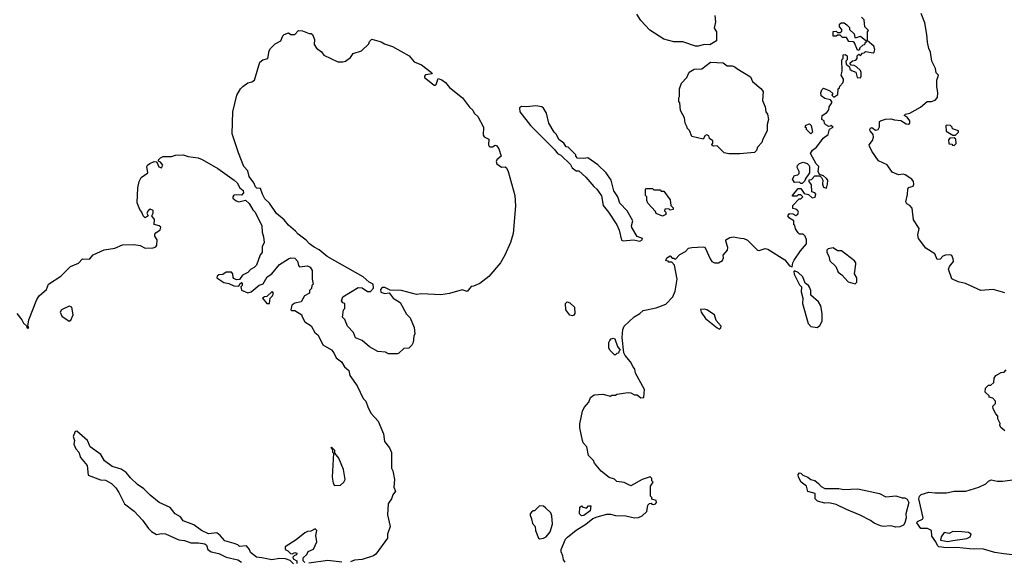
# Model space of a CAD drawing. Extents: x 1861455 to 2058065, y 200073 to 437907.
# Tile 538 of 574: x 2007806 to 2015570, y 391101 to 395371. Entities that reach past the tile are written whole.
import ezdxf

# ---------------------------------------------------------------- set-up
doc = ezdxf.new("R2010")
doc.units = 0

msp = doc.modelspace()

# ---------------------------------------------------------------- linework, layer by layer
at = {"layer": '0CON05XD'}
for points in [[(2012107.5, 391095), (2012093, 391113), (2012088.8, 391145), (2012076.2, 391175), (2012076.2, 391195), (2012110.6, 391275), (2012125, 391291.9), (2012192.7, 391347.3), (2012271.2, 391395), (2012325, 391438.8), (2012358.3, 391451.7), (2012435, 391473.3), (2012465, 391473.8), (2012505, 391463.8), (2012585, 391460), (2012655, 391443.3), (2012685, 391447.5), (2012715, 391460), (2012750, 391495), (2012760, 391545), (2012771.7, 391558.3), (2012785, 391560), (2012791.7, 391551.7), (2012805, 391550), (2012820, 391555), (2012827.5, 391565), (2012825, 391580), (2012791.7, 391591.7), (2012790, 391605), (2012780, 391615), (2012780, 391695), (2012800, 391725), (2012790, 391735), (2012790, 391755), (2012778.3, 391768.3), (2012715, 391747.5), (2012625, 391697.5), (2012571.7, 391721.7), (2012515, 391730), (2012495, 391750), (2012455, 391762.5), (2012390.7, 391810.7), (2012337.5, 391875), (2012330, 391895), (2012290, 391935), (2012276.7, 392005), (2012250, 392035), (2012243.3, 392055), (2012223.9, 392153.9), (2012223.3, 392185), (2012242.5, 392285), (2012257.5, 392315), (2012292.5, 392355), (2012307, 392393), (2012335, 392412.5), (2012405, 392420), (2012465, 392402.5), (2012475, 392410), (2012505, 392410), (2012515, 392420), (2012605, 392433.3), (2012625, 392430), (2012655, 392412.5), (2012675, 392412.5), (2012705, 392390), (2012727.5, 392392.5), (2012732.5, 392455), (2012662.5, 392585), (2012657.5, 392615), (2012643.6, 392633.6), (2012622.5, 392675), (2012580, 392725), (2012570, 392745), (2012556.7, 392865), (2012560.7, 392929.3), (2012573.3, 392955), (2012651.7, 393028.3), (2012695.8, 393054.2), (2012721.7, 393078.3), (2012825, 393100), (2012900.7, 393129.3), (2012955, 393187.5), (2012975, 393230), (2012990, 393325), (2012970, 393435), (2012948.3, 393458.3), (2012925, 393460), (2012918.3, 393468.3), (2012901.7, 393471.7), (2012910, 393495), (2012935, 393510), (2012951.7, 393491.7), (2012965, 393490), (2012975, 393480), (2013010.7, 393519.3), (2013056.1, 393543.9), (2013080.5, 393569.5), (2013105, 393576), (2013195, 393580), (2013205, 393578), (2013215, 393566), (2013249.3, 393485), (2013264.6, 393465), (2013285, 393453.2), (2013315.3, 393454.7), (2013347.5, 393472.5), (2013355.6, 393495), (2013354, 393515), (2013387.5, 393555), (2013390.9, 393575), (2013372.9, 393625), (2013375, 393636.7), (2013405, 393654), (2013431.7, 393658.3), (2013490.7, 393649.3), (2013517, 393647), (2013543.6, 393633.6), (2013622.5, 393555), (2013637.7, 393552.3), (2013685, 393566.7), (2013705, 393563.3), (2013838.3, 393478.3), (2013875, 393430), (2013898.3, 393421.7), (2013902.5, 393455), (2013912.5, 393475), (2013961.7, 393548.3), (2014010, 393605), (2014010, 393635), (2014000, 393665), (2013985, 393680), (2013955, 393680), (2013945, 393690), (2013923, 393723), (2013918.3, 393748.3), (2013910, 393755), (2013910, 393785), (2013877, 393807), (2013862.5, 393825), (2013875, 393842.5), (2013901.7, 393841.7), (2013925, 393827.5), (2013943, 393837), (2013947.5, 393855), (2013942.5, 393865), (2013925, 393877.5), (2013901.7, 393881.7), (2013902.5, 393905), (2013951.7, 393958.3), (2013965, 393960), (2013980, 393975), (2013965, 393990), (2013945, 393990), (2013935, 393980), (2013900, 393980), (2013900, 393985), (2013945, 394040), (2013965, 394040), (2013991.7, 394001.7), (2014025, 393992.5), (2014055, 393966.7), (2014077.7, 393972.3), (2014084, 393995), (2014075.8, 394005.8), (2014053.3, 394015), (2014049.3, 394069.3), (2014030, 394095), (2014031.7, 394108.3), (2014048.3, 394111.7), (2014075, 394140), (2014115, 394140), (2014128.3, 394128.3), (2014140, 394105), (2014137.5, 394075), (2014145, 394050), (2014168.3, 394041.7), (2014176.4, 394073.6), (2014177.5, 394105), (2014168.3, 394118.3), (2014145, 394140), (2014111.7, 394151.7), (2014102.5, 394175), (2014107.5, 394215), (2014087.5, 394235), (2014042.5, 394315), (2014057, 394343), (2014090, 394365), (2014115, 394400), (2014141.7, 394438.3), (2014180, 394465), (2014191.7, 394508.3), (2014220, 394525), (2014205, 394540), (2014198.3, 394531.7), (2014185, 394530), (2014163, 394543), (2014153, 394553), (2014150, 394575), (2014130, 394585), (2014133, 394617), (2014169.3, 394640.7), (2014185, 394660), (2014190, 394685), (2014210, 394715), (2014210, 394725), (2014198.3, 394738.3), (2014155, 394750), (2014125, 394770), (2014122.5, 394795), (2014131.7, 394818.3), (2014145, 394830), (2014195, 394810), (2014218.3, 394788.3), (2014210, 394775), (2014225, 394760), (2014258.3, 394781.7), (2014260, 394825), (2014270, 394835), (2014271.7, 394848.3), (2014297, 394873), (2014301.7, 394888.3), (2014301.7, 394901.7), (2014282.5, 394935), (2014292.5, 394965), (2014290, 395055), (2014300, 395065), (2014300, 395095), (2014315, 395097.5), (2014330, 395085), (2014330, 395055), (2014320, 395045), (2014321.7, 395021.7), (2014348.3, 394998.3), (2014351.7, 394981.7), (2014365, 394970), (2014398.3, 394958.3), (2014410, 394915), (2014435, 394912.5), (2014442.5, 394925), (2014442.5, 394955), (2014435, 394970), (2014405, 395000), (2014385, 395010), (2014361.7, 395011.7), (2014351.7, 395028.3), (2014373, 395047), (2014398.3, 395051.7), (2014410, 395065), (2014410, 395085), (2014421.7, 395098.3), (2014435, 395090), (2014451.7, 395108.3), (2014465, 395110), (2014475, 395120), (2014535, 395108.8), (2014544.2, 395115.8), (2014550, 395135), (2014541.7, 395161.7), (2014490, 395205), (2014490, 395275), (2014500, 395285), (2014470, 395315), (2014465, 395370), (2014445, 395390)], [(2013155, 395162.5), (2013135, 395163.3), (2013035, 395196.7), (2012965, 395197.5), (2012885, 395217.5), (2012775, 395287.5), (2012703.6, 395363.6), (2012672.5, 395415)], [(2013287.5, 395405), (2013292.5, 395355), (2013282.5, 395305), (2013300, 395275), (2013300, 395205), (2013247, 395173), (2013205, 395176.7), (2013155, 395162.5)], [(2014789.1, 394149.1), (2014775, 394154.4), (2014735, 394149.1), (2014685, 394169.4), (2014647.5, 394227.5), (2014577.6, 394257.6), (2014524.4, 394335), (2014506.9, 394375), (2014505.6, 394385), (2014531.3, 394418.7), (2014539.1, 394445), (2014535.9, 394465.9), (2014511.4, 394495), (2014510, 394505), (2014515, 394516.7), (2014525, 394520), (2014555, 394498.9), (2014574.2, 394505), (2014586.9, 394526.9), (2014585, 394567.5), (2014592.5, 394575), (2014632.7, 394587.3), (2014675, 394590), (2014705, 394581.2), (2014755, 394577.5), (2014795, 394548.8), (2014815, 394546.2), (2014826, 394555), (2014825.8, 394575), (2014805, 394602.5), (2014780, 394615), (2014790, 394625), (2014825, 394633.3), (2014908.3, 394681.7), (2014963, 394727), (2014995, 394726.7), (2015023.8, 394736.2), (2015042, 394758), (2015046.7, 394795), (2015037.5, 394845), (2015037.5, 394895), (2015050, 394935), (2015033, 394953), (2015027, 394987), (2014997.5, 395045), (2014986.7, 395115), (2014973.6, 395143.6), (2014963.6, 395193.6), (2014960, 395255), (2014942.5, 395345), (2014915, 395420)], [(2010785, 392737.5), (2010715, 392737.5), (2010689.3, 392749.3), (2010630, 392755), (2010565, 392792.5), (2010505, 392842.5), (2010455, 392862.5), (2010436.7, 392905), (2010390, 392955), (2010368.8, 393008.8), (2010352.5, 393025), (2010360, 393085), (2010370, 393095), (2010370, 393135), (2010355, 393140), (2010342.5, 393155), (2010354.1, 393185.9), (2010475, 393260), (2010505, 393257.5), (2010548.3, 393228.3), (2010571.7, 393228.3), (2010596.4, 393253.6), (2010592.5, 393285), (2010561.7, 393301.7), (2010513.3, 393345), (2010230, 393505), (2010167.9, 393557.9), (2010127.3, 393577.3), (2010090, 393605), (2010065, 393633.8), (2010000.5, 393680.5), (2009981.2, 393705), (2009925, 393751.2), (2009892.2, 393792.2), (2009832, 393842), (2009776.2, 393925), (2009739.5, 393959.5), (2009721.2, 393995), (2009705, 394040), (2009675, 394043.3), (2009663.9, 394053.9), (2009652.5, 394085), (2009616.2, 394135), (2009605, 394180), (2009574, 394215), (2009530.3, 394320.3), (2009481.7, 394471.7), (2009485.8, 394645), (2009518.1, 394775), (2009546.5, 394825), (2009565, 394844.4), (2009605, 394873.3), (2009635, 394880), (2009656.5, 394895), (2009700, 395035), (2009723.3, 395055), (2009762, 395065), (2009774, 395125), (2009784, 395145), (2009820.2, 395179.8), (2009865.7, 395204.3), (2009881.2, 395245), (2009891.2, 395255), (2009925, 395266.2), (2009945, 395254.2), (2009974.5, 395255.5), (2010005, 395286.2), (2010035, 395282), (2010087.9, 395262.1), (2010105, 395262.7), (2010115.2, 395255.2), (2010131.5, 395215), (2010128.2, 395175), (2010145, 395146.9), (2010185, 395116.9), (2010205, 395092.5), (2010315, 395039.4), (2010355, 395038.6), (2010375, 395044.4), (2010415, 395074.3), (2010436.4, 395103.6), (2010500, 395125), (2010558.3, 395181.7), (2010565, 395200), (2010583, 395217), (2010655, 395197.5), (2010681.2, 395181.2), (2010745, 395158.8), (2010876.7, 395085), (2010917.6, 395037.6), (2010975, 395014), (2011052.5, 394955), (2011057, 394943), (2011004.5, 394935.5), (2010997.1, 394925), (2010998.6, 394915), (2011075, 394856.2), (2011085, 394853.8), (2011090.7, 394859.3), (2011105, 394907.5), (2011135, 394896.2), (2011163.3, 394875), (2011195, 394836.7), (2011296.2, 394755), (2011352, 394682), (2011378, 394658), (2011390, 394635), (2011417.3, 394607.3), (2011463.8, 394525), (2011459.5, 394459.5), (2011467.7, 394447.7), (2011505, 394430), (2011502.5, 394385), (2011507.5, 394375), (2011515, 394367.5), (2011535, 394367.5), (2011555, 394382.5), (2011565, 394380), (2011585, 394352.5), (2011602.5, 394295), (2011568.6, 394265), (2011564.2, 394254.2), (2011568, 394235), (2011605, 394209.2), (2011635, 394210), (2011645, 394202.5), (2011658.8, 394175), (2011709.2, 393985), (2011715.9, 393904.1), (2011698, 393685), (2011676, 393615), (2011631.2, 393515), (2011596.2, 393455), (2011505, 393346.7), (2011435, 393292), (2011385, 393270), (2011365, 393267.5), (2011335, 393227.5), (2011295, 393242.5), (2011195, 393211.4), (2011127.1, 393202.9), (2010975, 393210), (2010935, 393205.8), (2010815.9, 393235.9), (2010728.3, 393238.3), (2010685, 393260), (2010665, 393260), (2010650, 393245), (2010653, 393223), (2010685, 393212.5), (2010718.3, 393218.3), (2010750, 393175), (2010805, 393142.5), (2010855, 393050), (2010885, 393020), (2010916.2, 392945), (2010922.5, 392895), (2010912.5, 392875), (2010907.5, 392825), (2010897.5, 392805), (2010875, 392782.5), (2010835, 392780), (2010795, 392742.5), (2010785, 392737.5)], [(2014425, 395130), (2014411.7, 395131.7), (2014388.3, 395188.3), (2014377.5, 395197.5), (2014345, 395200), (2014325, 395230), (2014295, 395230), (2014275, 395250), (2014255, 395250), (2014245, 395240), (2014221.7, 395241.7), (2014221.7, 395278.3), (2014245, 395280), (2014255, 395270), (2014275, 395270), (2014288.3, 395281.7), (2014290, 395295), (2014270, 395315), (2014270, 395335), (2014283, 395347), (2014307, 395347), (2014329.3, 395329.3), (2014348.3, 395308.3), (2014350, 395295), (2014385, 395260), (2014391.7, 395231.7), (2014405, 395230), (2014435, 395240), (2014478.3, 395208.3), (2014480, 395195), (2014470, 395185), (2014468.3, 395171.7), (2014455, 395170), (2014431.7, 395148.3), (2014425, 395130)], [(2013397, 394313), (2013361.7, 394321.7), (2013305, 394376.7), (2013277, 394373), (2013265, 394380), (2013262.5, 394385), (2013272.3, 394397.7), (2013270.6, 394415), (2013244.1, 394434.1), (2013240, 394455), (2013225, 394464), (2013212.3, 394457.7), (2013195, 394430), (2013105, 394450), (2013087, 394497), (2013070, 394515), (2013070, 394525), (2013052.5, 394555), (2013047, 394597), (2013017.5, 394655), (2013010, 394715), (2013002.5, 394725), (2013002.5, 394755), (2013007.5, 394765), (2013007.5, 394825), (2013025, 394870), (2013067.5, 394915), (2013085, 394956.7), (2013125, 394980), (2013185, 394982.5), (2013253, 395037), (2013351.7, 395031.7), (2013385, 395007.5), (2013425, 395007.5), (2013445, 395000), (2013460, 394985), (2013569.3, 394919.3), (2013583.6, 394883.6), (2013649.3, 394829.3), (2013667.5, 394805), (2013663.3, 394735), (2013683.8, 394685), (2013690, 394645), (2013702.5, 394625), (2013710, 394585), (2013700, 394545), (2013700, 394495), (2013665, 394430), (2013658.3, 394401.7), (2013623.6, 394366.4), (2013615, 394340), (2013600, 394325), (2013485, 394313.3), (2013397, 394313)], [(2012695, 393624), (2012713.3, 393635), (2012716, 393646), (2012675, 393662.5), (2012632.3, 393732.3), (2012630, 393745), (2012640, 393785), (2012595, 393864), (2012536.9, 393925), (2012521.4, 393975), (2012491.3, 394021.3), (2012470.8, 394105), (2012431.2, 394165), (2012365, 394226.2), (2012285, 394282.5), (2012255, 394277.5), (2012205, 394280), (2012190, 394295), (2012190, 394305), (2012130, 394365), (2012115, 394370), (2012096.4, 394396.4), (2012057, 394427), (2012040, 394465), (2012020, 394485), (2011978.8, 394555), (2011958.8, 394635), (2011935, 394672.5), (2011923.3, 394683.3), (2011875, 394692), (2011804.1, 394684.1), (2011763.3, 394686.7), (2011747.5, 394675), (2011750, 394645), (2011835, 394537.5), (2012026.4, 394346.4), (2012047.5, 394315), (2012073, 394303), (2012148.3, 394228.3), (2012163.3, 394203.3), (2012195, 394180), (2012215, 394180), (2012269.3, 394129.3), (2012332.5, 394055), (2012356.7, 394035), (2012393.6, 393983.6), (2012406.4, 393906.4), (2012450, 393855), (2012513.8, 393755), (2012532.3, 393712.3), (2012552.3, 393632.3), (2012565, 393626.7), (2012645, 393636.2), (2012695, 393624)], [(2014045, 394470), (2014010, 394505), (2014010, 394515), (2014000, 394525), (2014005, 394540), (2014035, 394550), (2014047, 394537), (2014057.5, 394485), (2014045, 394470)], [(2015185, 394460), (2015210, 394485), (2015210, 394495), (2015161.7, 394511.7), (2015160, 394525), (2015147, 394537), (2015115, 394540), (2015110, 394535), (2015111.7, 394491.7), (2015165, 394460), (2015185, 394460)], [(2015175, 394380), (2015190, 394395), (2015188.3, 394428.3), (2015175, 394440), (2015141.7, 394438.3), (2015130, 394425), (2015131.7, 394391.7), (2015155, 394390), (2015161.7, 394381.7), (2015175, 394380)], [(2007782.5, 393055), (2007822.5, 393005), (2007835, 392980), (2007858.3, 392958.3), (2007865, 392940), (2007877, 392943), (2007870, 392955), (2007876.7, 393005), (2007940, 393165), (2007958.8, 393195), (2008015.8, 393244.2), (2008033.8, 393285), (2008131.2, 393348.8), (2008206.7, 393425), (2008268.9, 393451.1), (2008300, 393485), (2008355, 393484.5), (2008385, 393516.2), (2008472.9, 393557.1), (2008555, 393570), (2008616.4, 393596.4), (2008705, 393598), (2008755, 393590), (2008795, 393568.8), (2008857, 393573), (2008878.3, 393581.7), (2008887, 393593), (2008890, 393635), (2008870, 393665), (2008870.7, 393679.3), (2008878.3, 393691.7), (2008912.5, 393715), (2008918.6, 393735), (2008905, 393747.1), (2008866.7, 393756.7), (2008867.5, 393795), (2008847.5, 393825), (2008858.8, 393845), (2008856.9, 393866.9), (2008835, 393876.2), (2008817.5, 393865), (2008807.5, 393845), (2008820, 393825), (2008795, 393810), (2008780, 393825), (2008770, 393855), (2008752.5, 393875), (2008733, 393927), (2008737.5, 394045), (2008747.5, 394095), (2008763.6, 394126.4), (2008815, 394162.5), (2008807, 394213), (2008812.5, 394225), (2008831.7, 394238.3), (2008865, 394252.5), (2008881.7, 394251.7), (2008888.3, 394248.3), (2008902.3, 394212.3), (2008925, 394203.3), (2008933.3, 394225), (2008915, 394247.5), (2008900, 394255), (2008900, 394265), (2008915, 394282.5), (2008938.3, 394291.7), (2009003, 394293), (2009035, 394302.5), (2009095, 394306.7), (2009133.6, 394293.6), (2009213, 394283), (2009245, 394270), (2009367.3, 394197.3), (2009497.5, 394105), (2009520, 394085), (2009542.5, 394045), (2009567.5, 394025), (2009571.2, 394005), (2009555, 393988), (2009515, 393991.5), (2009495, 393987.1), (2009485.8, 393975), (2009487.1, 393965), (2009513, 393943), (2009535, 393934.4), (2009585, 393947.5), (2009615, 393922.5), (2009645, 393872.5), (2009663.3, 393855), (2009716.2, 393745), (2009716.7, 393695), (2009728.3, 393658.3), (2009732.5, 393615), (2009718.3, 393581.7), (2009717.5, 393535), (2009703, 393517), (2009672.5, 393435), (2009655, 393417.5), (2009627, 393403), (2009605, 393377.5), (2009561.7, 393358.3), (2009538.3, 393321.7), (2009515, 393320), (2009495, 393330), (2009488.3, 393338.3), (2009487, 393367), (2009475, 393380), (2009435, 393380), (2009407, 393363), (2009375, 393360), (2009361.7, 393348.3), (2009360, 393335), (2009415, 393300), (2009455, 393292.5), (2009495, 393272.5), (2009535, 393270), (2009541.7, 393288.3), (2009555, 393300), (2009560, 393295), (2009560, 393275), (2009550, 393265), (2009555, 393240), (2009605, 393217.5), (2009630, 393225), (2009695, 393277.5), (2009725, 393290), (2009757, 393343), (2009793, 393367), (2009855, 393440), (2009925, 393486.7), (2009945, 393492.5), (2009975, 393490), (2009997, 393467), (2010003.6, 393433.6), (2010013, 393423), (2010075, 393430), (2010095, 393420), (2010113, 393393), (2010112.5, 393325), (2010120, 393285), (2010110, 393275), (2010107, 393253), (2010090, 393235), (2010090, 393215), (2010052.5, 393195), (2010025, 393147.5), (2009975, 393136.7), (2009950.7, 393119.3), (2009942.5, 393085), (2009948.3, 393078.3), (2009975, 393077.5), (2010030, 393045), (2010030, 393035), (2010055, 392990), (2010105, 392957.5), (2010132.5, 392905), (2010160, 392885), (2010195, 392806.7), (2010265, 392767.5), (2010282.5, 392745), (2010300, 392705), (2010343.9, 392673.9), (2010366.7, 392635), (2010400, 392605), (2010410, 392565), (2010466.7, 392485), (2010513.3, 392385), (2010535, 392362.5), (2010552.3, 392312.3), (2010576.4, 392266.4), (2010633.3, 392205), (2010673.8, 392105), (2010683.3, 392045), (2010722.5, 391995), (2010738.3, 391958.3), (2010737.5, 391835), (2010747.5, 391815), (2010760, 391745), (2010756.7, 391685), (2010770, 391655), (2010747.5, 391625), (2010737, 391593), (2010715, 391560)], [(2013975, 394080), (2013965, 394080), (2013955, 394090), (2013915, 394087.5), (2013900, 394115), (2013915, 394142.5), (2013941.7, 394148.3), (2013951.7, 394158.3), (2013952.5, 394175), (2013936.7, 394205), (2013939.3, 394220.7), (2013953.9, 394236.1), (2013985, 394246.7), (2014016.2, 394236.2), (2014027.5, 394225), (2014032.5, 394215), (2014032.5, 394165), (2014000, 394115), (2013998.3, 394101.7), (2013975, 394080)], [(2015575, 393217.5), (2015483, 393243), (2015385, 393237.5), (2015265, 393292.5), (2015205, 393303.3), (2015157, 393327), (2015130, 393405), (2015136.7, 393425), (2015168.6, 393465), (2015167.5, 393485), (2015155, 393511.1), (2015145, 393517.7), (2015105, 393514.5), (2015084.4, 393505.6), (2015065, 393483.8), (2015041.7, 393481.7), (2015022.5, 393525), (2014950.5, 393570.5), (2014893.8, 393645), (2014888.8, 393675), (2014897.5, 393725), (2014854.2, 393794.2), (2014843.3, 393885), (2014825, 393907.5), (2014800.7, 393920.7), (2014793.3, 393935), (2014807.3, 393992.7), (2014808, 394035), (2014815, 394048), (2014850.6, 394059.4), (2014856.9, 394075), (2014854.4, 394095), (2014842, 394115), (2014789.1, 394149.1)], [(2012875, 393822.5), (2012823.6, 393843.6), (2012818.3, 393858.3), (2012760, 393925), (2012750, 393945), (2012750, 393975), (2012740, 393985), (2012740, 394035), (2012745, 394040), (2012795, 394040), (2012805, 394030), (2012855, 394030), (2012865, 394020), (2012885, 394020), (2012935, 393950), (2012940, 393905), (2012958.3, 393888.3), (2012960, 393875), (2012935, 393870), (2012925, 393880), (2012891.7, 393878.3), (2012890, 393865), (2012900, 393855), (2012900, 393835), (2012875, 393822.5)], [(2014395, 393290), (2014407, 393303), (2014407.5, 393335), (2014388.3, 393368.3), (2014400, 393445), (2014400, 393455), (2014389.3, 393469.3), (2014285, 393550), (2014255, 393550), (2014221.7, 393571.7), (2014180, 393565), (2014170, 393555), (2014170, 393535), (2014187, 393507), (2014195, 393470), (2014242.5, 393425), (2014260, 393380), (2014289.3, 393359.3), (2014340, 393305), (2014395, 393290)], [(2014095, 392943.3), (2014115, 392960), (2014132.5, 392995), (2014134, 393055), (2014123.3, 393115), (2014105, 393147.5), (2014045, 393200), (2014043.3, 393235), (2014033.6, 393263.6), (2014026.4, 393276.4), (2014000, 393295), (2013982.5, 393345), (2013945, 393377.5), (2013915, 393390), (2013910, 393385), (2013912.5, 393365), (2013955, 393280), (2013970, 393265), (2013967.5, 393225), (2013981.2, 393175), (2013978, 393135), (2014023.3, 392975), (2014045, 392953.3), (2014095, 392943.3)], [(2009775, 393132.5), (2009780, 393175), (2009800, 393195), (2009807.5, 393215), (2009797.5, 393227.5), (2009755, 393190), (2009735, 393187.5), (2009720, 393175), (2009755, 393133.3), (2009775, 393132.5)], [(2008195, 392994.2), (2008208.3, 393001.7), (2008226.2, 393045), (2008216.7, 393105), (2008195, 393113.3), (2008135.9, 393084.1), (2008126, 393065), (2008138.6, 393035), (2008195, 392994.2)], [(2012165, 393037.5), (2012145, 393042.5), (2012113, 393083), (2012110, 393135), (2012123, 393147), (2012145, 393140), (2012180, 393105), (2012182.5, 393055), (2012175, 393042.5), (2012165, 393037.5)], [(2013325, 392931.9), (2013335, 392942), (2013336.1, 392955), (2013298.9, 392998.9), (2013285, 393043.3), (2013225, 393083.3), (2013205, 393090), (2013173.3, 393086.7), (2013178.8, 393065), (2013214.2, 393015), (2013305, 392941.4), (2013325, 392931.9)], [(2012505, 392730), (2012495, 392730), (2012460, 392765), (2012452.5, 392785), (2012452.5, 392825), (2012458.3, 392841.7), (2012470, 392855), (2012485, 392860), (2012497.5, 392855), (2012520, 392795), (2012540, 392765), (2012530, 392755), (2012528.3, 392741.7), (2012515, 392740), (2012505, 392730)], [(2015575, 392130), (2015542.5, 392155), (2015533.6, 392173.6), (2015537, 392187), (2015520, 392225), (2015520, 392245), (2015503, 392263), (2015483, 392303), (2015480, 392325), (2015500, 392345), (2015500, 392365), (2015478.3, 392388.3), (2015450, 392395), (2015450, 392405), (2015420, 392435), (2015422.5, 392465), (2015445, 392490), (2015465, 392490), (2015488.3, 392511.7), (2015490, 392545), (2015503, 392567), (2015545, 392590), (2015568.3, 392591.7), (2015585, 392610)], [(2009965, 391082.5), (2009938.3, 391108.3), (2009901.7, 391121.7), (2009855, 391122.5), (2009795, 391112.5), (2009715, 391130), (2009673, 391133), (2009625, 391170), (2009616.7, 391195), (2009595, 391222.5), (2009538.3, 391218.3), (2009525, 391232.5), (2009497, 391243), (2009423.9, 391263.9), (2009387.5, 391305), (2009360, 391325), (2009295, 391317.5), (2009240, 391345), (2009177.7, 391387.7), (2009095, 391420), (2009073, 391453), (2009032.5, 391475), (2008992.5, 391525), (2008905.9, 391565.9), (2008833.6, 391623.6), (2008785, 391672.5), (2008735, 391706.7), (2008678.3, 391758.3), (2008645, 391802.5), (2008605, 391826.7), (2008535, 391850), (2008473.3, 391893.3), (2008445, 391942.5), (2008362.5, 392005), (2008340, 392055), (2008255, 392126.7), (2008242.5, 392125), (2008227.5, 392085), (2008237.5, 392055), (2008233.6, 392023.6), (2008249.3, 391989.3), (2008271.7, 391961.7), (2008285, 391920), (2008337, 391857), (2008345, 391780), (2008443, 391743), (2008481.7, 391741.7), (2008530, 391715), (2008565, 391680), (2008587.5, 391645), (2008632.5, 391555), (2008707.7, 391497.7), (2008773.3, 391425), (2008820.7, 391360.7), (2008845, 391337.5), (2008885, 391313.3), (2008925, 391320), (2008955, 391316.7), (2009060.7, 391270.7), (2009106.4, 391266.4), (2009155, 391247.5), (2009215, 391247.5), (2009265, 391240), (2009278.3, 391228.3), (2009290, 391195), (2009315, 391176.7), (2009375, 391162.5), (2009435, 391133.3), (2009525, 391112.5), (2009553.6, 391093.6)], [(2010288.3, 391698.3), (2010335, 391702.5), (2010362.5, 391725), (2010373, 391747), (2010360, 391825), (2010322.5, 391915), (2010290, 391955), (2010290, 391975), (2010265, 392000), (2010260, 391995), (2010270, 391990), (2010273, 391963), (2010280, 391955), (2010268.8, 391765), (2010277, 391717), (2010288.3, 391698.3)], [(2014715, 391370.8), (2014675, 391380), (2014615, 391375.8), (2014595, 391380), (2014545, 391401.2), (2014515, 391423.3), (2014433.9, 391463.9), (2014325, 391508.8), (2014245, 391550), (2014185, 391563.3), (2014155, 391560), (2014097.5, 391575), (2014077.5, 391595), (2014077.5, 391635), (2014020.5, 391650.5), (2014010.6, 391695), (2013967.8, 391725), (2013946, 391765), (2013944.4, 391785.6), (2013955, 391799.2), (2013965, 391797.5), (2013981.2, 391781.2), (2014020, 391765), (2014045, 391746.7), (2014075, 391739.2), (2014105.5, 391715.5), (2014125, 391691.2), (2014155, 391676.2), (2014265, 391676.2), (2014305, 391666.7), (2014415, 391673.8), (2014586.4, 391636.4), (2014635, 391610), (2014715, 391618), (2014765, 391601.2), (2014785, 391601.2), (2014805, 391590), (2014817.5, 391565), (2014792.9, 391475), (2014797.1, 391445), (2014785.6, 391404.4), (2014774.1, 391385.9), (2014745, 391374), (2014715, 391370.8)], [(2015635, 391151.2), (2015565, 391160), (2015495, 391170), (2015405, 391196.2), (2015295, 391200), (2015195, 391211.2), (2015115, 391208.8), (2015055, 391216.7), (2015043.8, 391225), (2015031.2, 391255), (2014999.7, 391299.7), (2014995.4, 391345.4), (2014965, 391359.6), (2014911.2, 391361.2), (2014880.8, 391405), (2014884.4, 391415.6), (2014925, 391434.4), (2014930, 391445), (2014896.2, 391595), (2014900, 391615), (2014915, 391628.8), (2014975, 391646.7), (2015025, 391640), (2015115, 391640), (2015175, 391653.3), (2015266.1, 391653.9), (2015370, 391685), (2015425, 391712.5), (2015446.4, 391733.6), (2015467, 391743), (2015515, 391733.3), (2015555, 391733.3), (2015655, 391746.7)], [(2010715, 391560), (2010710, 391555), (2010707, 391467), (2010728, 391375), (2010706.7, 391315), (2010705, 391282.5), (2010615, 391156.7), (2010595, 391143.8), (2010505, 391116.7), (2010445, 391110), (2010413, 391097)], [(2011905, 391277.5), (2011935, 391283.8), (2011956.7, 391295), (2011990, 391335), (2012006, 391395), (2012000.7, 391460.7), (2011993, 391483), (2011953, 391523), (2011935, 391536.7), (2011905, 391540), (2011865, 391500), (2011855, 391500), (2011841.7, 391488.3), (2011830, 391475), (2011830, 391465), (2011842.5, 391435), (2011848.3, 391398.3), (2011870, 391375), (2011873, 391343), (2011897.5, 391285), (2011905, 391277.5)], [(2012235, 391460), (2012220, 391475), (2012221.7, 391528.3), (2012235, 391540), (2012241.7, 391531.7), (2012275, 391520), (2012291.7, 391538.3), (2012308.3, 391538.3), (2012305, 391500), (2012255, 391462.5), (2012235, 391460)], [(2010053, 391093), (2010040, 391105), (2010041.7, 391128.3), (2010070, 391155), (2010080, 391180), (2010123, 391197), (2010147.5, 391255), (2010140, 391305), (2010150, 391345), (2010135, 391357.5), (2010101.7, 391338.3), (2010075, 391336.7), (2010055, 391326.7), (2009985, 391270), (2009900, 391215), (2009900, 391195), (2009920, 391185), (2009941.7, 391161.7), (2009955, 391160), (2009975, 391170), (2009990, 391165), (2009988.3, 391151.7), (2009971.7, 391148.3), (2009960, 391135), (2009961.7, 391121.7), (2009990, 391105), (2009990, 391085)], [(2015125, 391257.3), (2015165, 391264.3), (2015275, 391282), (2015301.2, 391295), (2015308.8, 391315), (2015287.9, 391327.9), (2015235, 391334.4), (2015165, 391335.5), (2015135, 391320.7), (2015095, 391327.5), (2015071.3, 391295), (2015068, 391268), (2015125, 391257.3)], [(2010345, 391093.3), (2010235, 391106.7), (2010085, 391087.5)]]:
    msp.add_lwpolyline(points, dxfattribs=at)

doc.saveas('drawing.dxf')
